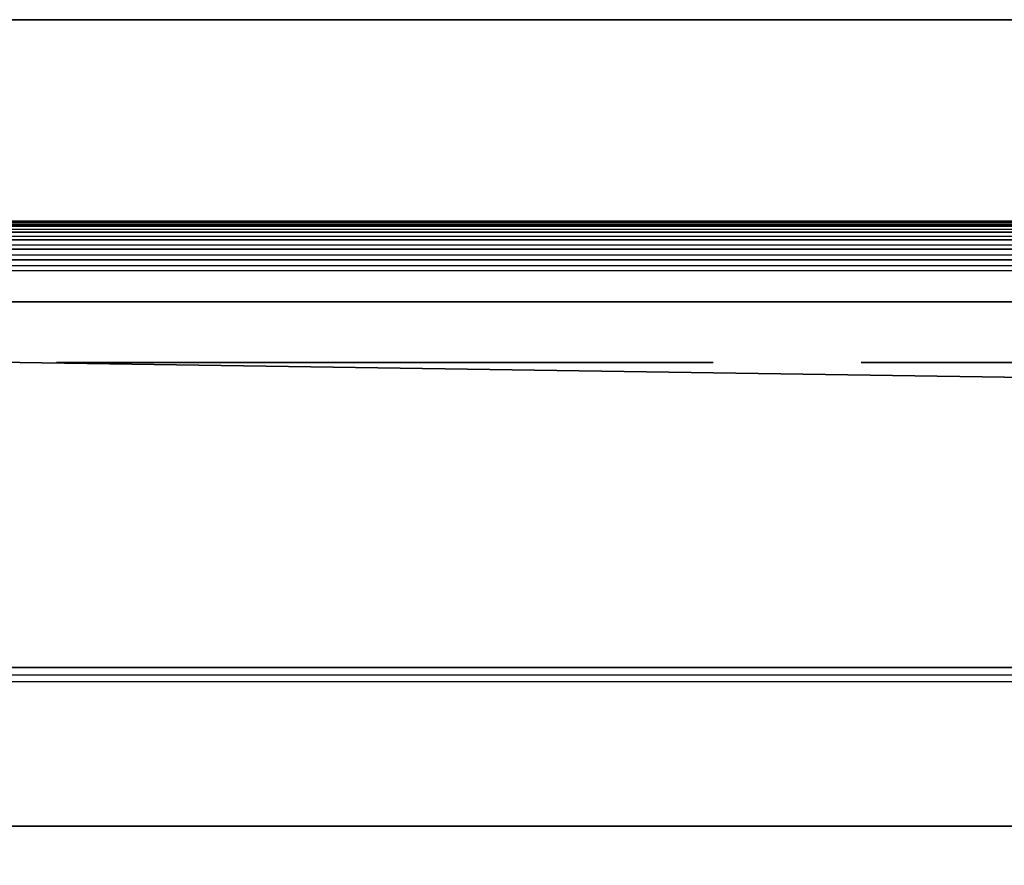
# Model space of a CAD drawing. Header units: millimetres. Extents: x -110 to 110, y 0 to 80.
# Tile 259 of 439: x 4 to 9, y 76 to 80. Entities that reach past the tile are written whole.
import ezdxf

# ---------------------------------------------------------------- set-up
doc = ezdxf.new("R2010")
doc.units = ezdxf.units.MM
doc.header["$LTSCALE"] = 59.460957
for name, color, linetype in [('14', 7, 'CONTINUOUS'), ('2', 7, 'CONTINUOUS'), ('386', 7, 'CONTINUOUS'), ('395', 7, 'CONTINUOUS'), ('402', 7, 'CONTINUOUS'), ('424', 7, 'CONTINUOUS'), ('425', 7, 'CONTINUOUS'), ('55', 7, 'CONTINUOUS'), ('6', 7, 'CONTINUOUS'), ('60', 7, 'CONTINUOUS'), ('8', 7, 'CONTINUOUS')]:
    doc.layers.add(name, color=color, linetype=linetype)

msp = doc.modelspace()

# ---------------------------------------------------------------- linework, layer by layer
at = {"layer": '14', "color": 7, "linetype": 'CONTINUOUS'}
for points in [[(-105, 80, 52.6982), (105, 80, 52.6982), (-83.4461, 65.9529, 52.453), (-105, 80, 52.6982)], [(-83.4461, 65.9529, 52.453), (105, 80, 52.6982), (-82.4769, 66, 52.4538), (-83.4461, 65.9529, 52.453)], [(-82.4769, 66, 52.4538), (105, 80, 52.6982), (82.4769, 66, 52.4538), (-82.4769, 66, 52.4538)]]:
    msp.add_3dface(points, dxfattribs=at)
at = {"layer": '2', "color": 7, "linetype": 'CONTINUOUS'}
for points in [[(110, 80, 60), (-105, 80, 52.6982), (-110, 80, 60), (110, 80, 60)], [(-105, 80, -52.6982), (105, 80, -52.6982), (-110, 80, -55), (-105, 80, -52.6982)], [(105, 80, -52.6982), (110, 80, -55), (-110, 80, -55), (105, 80, -52.6982)], [(105, 80, 52.6982), (-105, 80, 52.6982), (110, 80, 60), (105, 80, 52.6982)]]:
    msp.add_3dface(points, dxfattribs=at)
at = {"layer": '386', "color": 7, "linetype": 'CONTINUOUS'}
for points in [[(-85.5, 79, 33.6662), (85.5, 79, 33.6662), (-85.5, 79, -33.6662), (-85.5, 79, 33.6662)], [(85.5, 79, 33.6662), (85.5, 79, -33.6662), (-85.5, 79, -33.6662), (85.5, 79, 33.6662)]]:
    msp.add_3dface(points, dxfattribs=at)
at = {"layer": '395', "color": 7, "linetype": 'CONTINUOUS'}
for points in [[(-85.5, 79, -33.6662), (85.5, 79, -33.6662), (85.5, 78.9939, -33.7212), (-85.5, 79, -33.6662)], [(-85.5, 78.9939, -33.7212), (-85.5, 79, -33.6662), (85.5, 78.9939, -33.7212), (-85.5, 78.9939, -33.7212)], [(-85.5, 78.9758, -33.7736), (-85.5, 78.9939, -33.7212), (85.5, 78.9758, -33.7736), (-85.5, 78.9758, -33.7736)], [(85.5, 78.9758, -33.7736), (-85.5, 78.9939, -33.7212), (85.5, 78.9939, -33.7212), (85.5, 78.9758, -33.7736)], [(-85.5, 78.9465, -33.8207), (-85.5, 78.9758, -33.7736), (85.5, 78.9465, -33.8207), (-85.5, 78.9465, -33.8207)], [(85.5, 78.9465, -33.8207), (-85.5, 78.9758, -33.7736), (85.5, 78.9758, -33.7736), (85.5, 78.9465, -33.8207)], [(85.5, 78.9077, -33.8602), (-85.5, 78.9465, -33.8207), (85.5, 78.9465, -33.8207), (85.5, 78.9077, -33.8602)], [(-85.5, 78.9077, -33.8602), (-85.5, 78.9465, -33.8207), (85.5, 78.9077, -33.8602), (-85.5, 78.9077, -33.8602)], [(-85.5, 78.8611, -33.8901), (-85.5, 78.9077, -33.8602), (85.5, 78.8611, -33.8901), (-85.5, 78.8611, -33.8901)], [(85.5, 78.8611, -33.8901), (-85.5, 78.9077, -33.8602), (85.5, 78.9077, -33.8602), (85.5, 78.8611, -33.8901)], [(-85.5, 78.809, -33.9091), (-85.5, 78.8611, -33.8901), (85.5, 78.809, -33.9091), (-85.5, 78.809, -33.9091)], [(85.5, 78.809, -33.9091), (-85.5, 78.8611, -33.8901), (85.5, 78.8611, -33.8901), (85.5, 78.809, -33.9091)], [(-85.5, 78.7544, -33.9161), (-85.5, 78.809, -33.9091), (85.5, 78.7544, -33.9161), (-85.5, 78.7544, -33.9161)], [(85.5, 78.7544, -33.9161), (-85.5, 78.809, -33.9091), (85.5, 78.809, -33.9091), (85.5, 78.7544, -33.9161)]]:
    msp.add_3dface(points, dxfattribs=at)
at = {"layer": '402', "color": 7, "linetype": 'CONTINUOUS'}
for points in [[(84.9729, 76, -30.9729), (-84.9729, 76, 30.9729), (-84.9729, 76, -30.9729), (84.9729, 76, -30.9729)], [(84.9729, 76, 30.9729), (-84.9729, 76, 30.9729), (84.9729, 76, -30.9729), (84.9729, 76, 30.9729)]]:
    msp.add_3dface(points, dxfattribs=at)
at = {"layer": '424', "color": 7, "linetype": 'CONTINUOUS'}
for points in [[(-104.9982, 78.6, -51.9842), (70.7325, 78.6, -47), (70.7523, 78.6, -47.2634), (-104.9982, 78.6, -51.9842)], [(104.9982, 78.6, -51.9842), (-104.9982, 78.6, -51.9842), (72.6321, 78.6, -48.7625), (104.9982, 78.6, -51.9842)], [(70.9076, 78.6, -47.7669), (-104.9982, 78.6, -51.9842), (70.8111, 78.6, -47.521), (70.9076, 78.6, -47.7669)], [(71.0397, 78.6, -47.9956), (-104.9982, 78.6, -51.9842), (70.9076, 78.6, -47.7669), (71.0397, 78.6, -47.9956)], [(71.2044, 78.6, -48.2022), (-104.9982, 78.6, -51.9842), (71.0397, 78.6, -47.9956), (71.2044, 78.6, -48.2022)], [(71.398, 78.6, -48.3819), (-104.9982, 78.6, -51.9842), (71.2044, 78.6, -48.2022), (71.398, 78.6, -48.3819)], [(71.6163, 78.6, -48.5307), (-104.9982, 78.6, -51.9842), (71.398, 78.6, -48.3819), (71.6163, 78.6, -48.5307)], [(71.8543, 78.6, -48.6453), (-104.9982, 78.6, -51.9842), (71.6163, 78.6, -48.5307), (71.8543, 78.6, -48.6453)], [(72.1067, 78.6, -48.7232), (-104.9982, 78.6, -51.9842), (71.8543, 78.6, -48.6453), (72.1067, 78.6, -48.7232)], [(72.3679, 78.6, -48.7625), (-104.9982, 78.6, -51.9842), (72.1067, 78.6, -48.7232), (72.3679, 78.6, -48.7625)], [(72.6321, 78.6, -48.7625), (-104.9982, 78.6, -51.9842), (72.3679, 78.6, -48.7625), (72.6321, 78.6, -48.7625)], [(70.7325, 78.6, -47), (-104.9982, 78.6, -51.9842), (-72.3679, 78.6, -48.7625), (70.7325, 78.6, -47)], [(70.8111, 78.6, -47.521), (-104.9982, 78.6, -51.9842), (70.7523, 78.6, -47.2634), (70.8111, 78.6, -47.521)], [(-104.9982, 78.6, 51.9842), (104.9982, 78.6, 51.9842), (-72.6321, 78.6, 48.7625), (-104.9982, 78.6, 51.9842)], [(85.4161, 78.6, 34.4371), (-85.4161, 78.6, 34.4371), (14.4362, 78.6, 40.8946), (85.4161, 78.6, 34.4371)], [(-85.4161, 78.6, 34.4371), (2.4071, 78.6, 41), (4.3501, 78.6, 41), (-85.4161, 78.6, 34.4371)], [(-85.4161, 78.6, -34.4371), (85.4161, 78.6, -34.4371), (-72.6321, 78.6, -45.2375), (-85.4161, 78.6, -34.4371)], [(13.5486, 78.6, 40.9413), (-85.4161, 78.6, 34.4371), (13.32, 78.6, 41.0118), (13.5486, 78.6, 40.9413)], [(13.8177, 78.6, 40.8946), (-85.4161, 78.6, 34.4371), (13.5486, 78.6, 40.9413), (13.8177, 78.6, 40.8946)], [(14.1275, 78.6, 40.8779), (-85.4161, 78.6, 34.4371), (13.8177, 78.6, 40.8946), (14.1275, 78.6, 40.8779)], [(14.4362, 78.6, 40.8946), (-85.4161, 78.6, 34.4371), (14.1275, 78.6, 40.8779), (14.4362, 78.6, 40.8946)], [(10.0678, 78.6, 41), (-85.4161, 78.6, 34.4371), (8.3446, 78.6, 41), (10.0678, 78.6, 41)], [(-85.4161, 78.6, 34.4371), (10.3141, 78.6, 41.0117), (13.1256, 78.6, 41.1011), (-85.4161, 78.6, 34.4371)], [(10.3141, 78.6, 41.0117), (-85.4161, 78.6, 34.4371), (10.0678, 78.6, 41), (10.3141, 78.6, 41.0117)], [(6.2632, 78.6, 41), (-85.4161, 78.6, 34.4371), (4.3501, 78.6, 41), (6.2632, 78.6, 41)], [(-85.4161, 78.6, 34.4371), (6.472, 78.6, 41.0087), (8.3446, 78.6, 41), (-85.4161, 78.6, 34.4371)], [(6.472, 78.6, 41.0087), (-85.4161, 78.6, 34.4371), (6.2632, 78.6, 41), (6.472, 78.6, 41.0087)], [(13.32, 78.6, 41.0118), (-85.4161, 78.6, 34.4371), (13.1256, 78.6, 41.1011), (13.32, 78.6, 41.0118)], [(-72.6321, 78.6, -45.2375), (85.4161, 78.6, -34.4371), (-72.3679, 78.6, -45.2375), (-72.6321, 78.6, -45.2375)], [(-72.6321, 78.6, 48.7625), (104.9982, 78.6, 51.9842), (-72.3679, 78.6, 48.7625), (-72.6321, 78.6, 48.7625)], [(-72.1067, 78.6, -48.7232), (70.7325, 78.6, -47), (-72.3679, 78.6, -48.7625), (-72.1067, 78.6, -48.7232)], [(-72.3679, 78.6, -45.2375), (85.4161, 78.6, -34.4371), (-72.1067, 78.6, -45.2768), (-72.3679, 78.6, -45.2375)], [(-72.3679, 78.6, 48.7625), (104.9982, 78.6, 51.9842), (-72.1067, 78.6, 48.7232), (-72.3679, 78.6, 48.7625)], [(-71.8543, 78.6, -48.6453), (70.7325, 78.6, -47), (-72.1067, 78.6, -48.7232), (-71.8543, 78.6, -48.6453)], [(-72.1067, 78.6, -45.2768), (85.4161, 78.6, -34.4371), (-71.8543, 78.6, -45.3547), (-72.1067, 78.6, -45.2768)], [(-72.1067, 78.6, 48.7232), (104.9982, 78.6, 51.9842), (-71.8543, 78.6, 48.6453), (-72.1067, 78.6, 48.7232)], [(-71.6163, 78.6, -48.5307), (70.7325, 78.6, -47), (-71.8543, 78.6, -48.6453), (-71.6163, 78.6, -48.5307)], [(-71.8543, 78.6, -45.3547), (85.4161, 78.6, -34.4371), (-71.6163, 78.6, -45.4693), (-71.8543, 78.6, -45.3547)], [(-71.8543, 78.6, 48.6453), (104.9982, 78.6, 51.9842), (-71.6163, 78.6, 48.5307), (-71.8543, 78.6, 48.6453)], [(-71.398, 78.6, -48.3819), (70.7325, 78.6, -47), (-71.6163, 78.6, -48.5307), (-71.398, 78.6, -48.3819)], [(-71.6163, 78.6, -45.4693), (85.4161, 78.6, -34.4371), (-71.398, 78.6, -45.6181), (-71.6163, 78.6, -45.4693)], [(-71.6163, 78.6, 48.5307), (104.9982, 78.6, 51.9842), (-71.398, 78.6, 48.3819), (-71.6163, 78.6, 48.5307)], [(-71.2044, 78.6, -48.2022), (70.7325, 78.6, -47), (-71.398, 78.6, -48.3819), (-71.2044, 78.6, -48.2022)], [(-71.398, 78.6, -45.6181), (85.4161, 78.6, -34.4371), (-71.2044, 78.6, -45.7978), (-71.398, 78.6, -45.6181)], [(-71.398, 78.6, 48.3819), (104.9982, 78.6, 51.9842), (-71.2044, 78.6, 48.2022), (-71.398, 78.6, 48.3819)], [(-71.0397, 78.6, -47.9956), (70.7325, 78.6, -47), (-71.2044, 78.6, -48.2022), (-71.0397, 78.6, -47.9956)], [(-71.2044, 78.6, -45.7978), (85.4161, 78.6, -34.4371), (-71.0397, 78.6, -46.0044), (-71.2044, 78.6, -45.7978)], [(-71.2044, 78.6, 48.2022), (104.9982, 78.6, 51.9842), (-71.0397, 78.6, 47.9956), (-71.2044, 78.6, 48.2022)], [(-70.9076, 78.6, -47.7669), (70.7325, 78.6, -47), (-71.0397, 78.6, -47.9956), (-70.9076, 78.6, -47.7669)], [(-71.0397, 78.6, -46.0044), (85.4161, 78.6, -34.4371), (-70.9076, 78.6, -46.2331), (-71.0397, 78.6, -46.0044)], [(-71.0397, 78.6, 47.9956), (104.9982, 78.6, 51.9842), (-70.9076, 78.6, 47.7669), (-71.0397, 78.6, 47.9956)], [(-70.8111, 78.6, -47.521), (70.7325, 78.6, -47), (-70.9076, 78.6, -47.7669), (-70.8111, 78.6, -47.521)], [(-70.9076, 78.6, -46.2331), (85.4161, 78.6, -34.4371), (-70.8111, 78.6, -46.479), (-70.9076, 78.6, -46.2331)], [(-70.9076, 78.6, 47.7669), (104.9982, 78.6, 51.9842), (-70.8111, 78.6, 47.521), (-70.9076, 78.6, 47.7669)], [(-70.7523, 78.6, -47.2634), (70.7325, 78.6, -47), (-70.8111, 78.6, -47.521), (-70.7523, 78.6, -47.2634)], [(-70.8111, 78.6, -46.479), (85.4161, 78.6, -34.4371), (-70.7523, 78.6, -46.7366), (-70.8111, 78.6, -46.479)], [(-70.8111, 78.6, 47.521), (104.9982, 78.6, 51.9842), (-70.7523, 78.6, 47.2634), (-70.8111, 78.6, 47.521)], [(-70.7325, 78.6, -47), (70.7325, 78.6, -47), (-70.7523, 78.6, -47.2634), (-70.7325, 78.6, -47)], [(-70.7523, 78.6, -46.7366), (85.4161, 78.6, -34.4371), (-70.7325, 78.6, -47), (-70.7523, 78.6, -46.7366)], [(-70.7523, 78.6, 47.2634), (104.9982, 78.6, 51.9842), (-70.7325, 78.6, 47), (-70.7523, 78.6, 47.2634)], [(71.398, 78.6, -45.6181), (71.2044, 78.6, -45.7978), (-70.7325, 78.6, -47), (71.398, 78.6, -45.6181)], [(71.2044, 78.6, -45.7978), (71.0397, 78.6, -46.0044), (-70.7325, 78.6, -47), (71.2044, 78.6, -45.7978)], [(71.0397, 78.6, -46.0044), (70.9076, 78.6, -46.2331), (-70.7325, 78.6, -47), (71.0397, 78.6, -46.0044)], [(70.9076, 78.6, -46.2331), (70.8111, 78.6, -46.479), (-70.7325, 78.6, -47), (70.9076, 78.6, -46.2331)], [(70.8111, 78.6, -46.479), (70.7523, 78.6, -46.7366), (-70.7325, 78.6, -47), (70.8111, 78.6, -46.479)], [(70.7523, 78.6, -46.7366), (70.7325, 78.6, -47), (-70.7325, 78.6, -47), (70.7523, 78.6, -46.7366)], [(85.4161, 78.6, -34.4371), (71.398, 78.6, -45.6181), (-70.7325, 78.6, -47), (85.4161, 78.6, -34.4371)], [(-70.7325, 78.6, 47), (104.9982, 78.6, 51.9842), (-16.0434, 78.6, 45), (-70.7325, 78.6, 47)], [(-16.0434, 78.6, 45), (104.9982, 78.6, 51.9842), (-13.2103, 78.6, 45), (-16.0434, 78.6, 45)], [(-13.2103, 78.6, 45), (104.9982, 78.6, 51.9842), (-11.1942, 78.6, 45.0942), (-13.2103, 78.6, 45)], [(-11.1942, 78.6, 45.0942), (104.9982, 78.6, 51.9842), (-10.8792, 78.6, 45.1113), (-11.1942, 78.6, 45.0942)], [(-10.8792, 78.6, 45.1113), (104.9982, 78.6, 51.9842), (-10.6018, 78.6, 45.0981), (-10.8792, 78.6, 45.1113)], [(-10.6018, 78.6, 45.0981), (104.9982, 78.6, 51.9842), (-10.3602, 78.6, 45.061), (-10.6018, 78.6, 45.0981)], [(-10.3602, 78.6, 45.061), (104.9982, 78.6, 51.9842), (-10.155, 78.6, 45.0055), (-10.3602, 78.6, 45.061)], [(-10.155, 78.6, 45.0055), (104.9982, 78.6, 51.9842), (-9.9797, 78.6, 44.9356), (-10.155, 78.6, 45.0055)], [(-9.9797, 78.6, 44.9356), (104.9982, 78.6, 51.9842), (-8.3392, 78.6, 45), (-9.9797, 78.6, 44.9356)], [(-8.3392, 78.6, 45), (104.9982, 78.6, 51.9842), (-7.5604, 78.6, 45), (-8.3392, 78.6, 45)], [(-7.5604, 78.6, 45), (104.9982, 78.6, 51.9842), (-6.8141, 78.6, 45), (-7.5604, 78.6, 45)], [(-6.8141, 78.6, 45), (104.9982, 78.6, 51.9842), (-6.0027, 78.6, 45), (-6.8141, 78.6, 45)], [(-6.0027, 78.6, 45), (104.9982, 78.6, 51.9842), (-5.2483, 78.6, 45), (-6.0027, 78.6, 45)], [(-5.2483, 78.6, 45), (104.9982, 78.6, 51.9842), (-4.4695, 78.6, 45), (-5.2483, 78.6, 45)], [(-4.4695, 78.6, 45), (104.9982, 78.6, 51.9842), (-3.6825, 78.6, 45), (-4.4695, 78.6, 45)], [(-3.6825, 78.6, 45), (104.9982, 78.6, 51.9842), (-1.8806, 78.6, 45), (-3.6825, 78.6, 45)], [(-1.8806, 78.6, 45), (104.9982, 78.6, 51.9842), (-1.5669, 78.6, 44.9853), (-1.8806, 78.6, 45)], [(-1.5669, 78.6, 44.9853), (104.9982, 78.6, 51.9842), (-1.3159, 78.6, 44.947), (-1.5669, 78.6, 44.9853)], [(-1.3159, 78.6, 44.947), (104.9982, 78.6, 51.9842), (0.0326, 78.6, 45), (-1.3159, 78.6, 44.947)], [(0.0326, 78.6, 45), (104.9982, 78.6, 51.9842), (0.9064, 78.6, 45), (0.0326, 78.6, 45)], [(0.9064, 78.6, 45), (104.9982, 78.6, 51.9842), (2.9145, 78.6, 45), (0.9064, 78.6, 45)], [(4.3501, 78.6, 41), (2.4071, 78.6, 41), (4.3501, 78.6, 45), (4.3501, 78.6, 41)], [(2.4071, 78.6, 41), (3.8209, 78.6, 45), (4.3501, 78.6, 45), (2.4071, 78.6, 41)], [(2.9145, 78.6, 45), (104.9982, 78.6, 51.9842), (3.8209, 78.6, 45), (2.9145, 78.6, 45)], [(3.8209, 78.6, 45), (104.9982, 78.6, 51.9842), (4.3501, 78.6, 45), (3.8209, 78.6, 45)], [(4.3501, 78.6, 45), (104.9982, 78.6, 51.9842), (5.1669, 78.6, 45), (4.3501, 78.6, 45)], [(5.981, 78.6, 43.4315), (5.1669, 78.6, 43.4315), (6.6866, 78.6, 45), (5.981, 78.6, 43.4315)], [(5.1669, 78.6, 43.4315), (5.1669, 78.6, 45), (6.6866, 78.6, 45), (5.1669, 78.6, 43.4315)], [(5.1669, 78.6, 45), (104.9982, 78.6, 51.9842), (6.6866, 78.6, 45), (5.1669, 78.6, 45)], [(6.0651, 78.6, 42.7693), (5.1669, 78.6, 41.6947), (5.1669, 78.6, 42.7693), (6.0651, 78.6, 42.7693)], [(6.0896, 78.6, 41.6947), (5.1669, 78.6, 41.6947), (6.0651, 78.6, 42.7693), (6.0896, 78.6, 41.6947)], [(6.1083, 78.6, 43.4363), (5.981, 78.6, 43.4315), (6.6866, 78.6, 45), (6.1083, 78.6, 43.4363)], [(6.1995, 78.6, 42.7646), (6.0896, 78.6, 41.6947), (6.0651, 78.6, 42.7693), (6.1995, 78.6, 42.7646)], [(6.2192, 78.6, 41.7001), (6.0896, 78.6, 41.6947), (6.1995, 78.6, 42.7646), (6.2192, 78.6, 41.7001)], [(6.2119, 78.6, 43.4496), (6.1083, 78.6, 43.4363), (6.6866, 78.6, 45), (6.2119, 78.6, 43.4496)], [(6.3086, 78.6, 42.7516), (6.2192, 78.6, 41.7001), (6.1995, 78.6, 42.7646), (6.3086, 78.6, 42.7516)], [(6.6569, 78.6, 44.8949), (6.2119, 78.6, 43.4496), (6.6866, 78.6, 45), (6.6569, 78.6, 44.8949)], [(6.298, 78.6, 43.4702), (6.2119, 78.6, 43.4496), (6.6569, 78.6, 44.8949), (6.298, 78.6, 43.4702)], [(6.3241, 78.6, 41.7148), (6.2192, 78.6, 41.7001), (6.3086, 78.6, 42.7516), (6.3241, 78.6, 41.7148)], [(6.6325, 78.6, 44.7856), (6.298, 78.6, 43.4702), (6.6569, 78.6, 44.8949), (6.6325, 78.6, 44.7856)], [(6.3675, 78.6, 43.4971), (6.298, 78.6, 43.4702), (6.6325, 78.6, 44.7856), (6.3675, 78.6, 43.4971)], [(6.3977, 78.6, 42.7309), (6.3241, 78.6, 41.7148), (6.3086, 78.6, 42.7516), (6.3977, 78.6, 42.7309)], [(6.4094, 78.6, 41.7377), (6.3241, 78.6, 41.7148), (6.3977, 78.6, 42.7309), (6.4094, 78.6, 41.7377)], [(6.4197, 78.6, 43.5275), (6.3675, 78.6, 43.4971), (6.6325, 78.6, 44.7856), (6.4197, 78.6, 43.5275)], [(6.4668, 78.6, 42.7043), (6.4094, 78.6, 41.7377), (6.3977, 78.6, 42.7309), (6.4668, 78.6, 42.7043)], [(6.4744, 78.6, 41.7662), (6.4094, 78.6, 41.7377), (6.4668, 78.6, 42.7043), (6.4744, 78.6, 41.7662)], [(6.6052, 78.6, 44.6036), (6.4197, 78.6, 43.5275), (6.6325, 78.6, 44.7856), (6.6052, 78.6, 44.6036)], [(6.4579, 78.6, 43.5597), (6.4197, 78.6, 43.5275), (6.6052, 78.6, 44.6036), (6.4579, 78.6, 43.5597)], [(6.4922, 78.6, 43.6022), (6.4579, 78.6, 43.5597), (6.6052, 78.6, 44.6036), (6.4922, 78.6, 43.6022)], [(6.5255, 78.6, 42.6701), (6.4744, 78.6, 41.7662), (6.4668, 78.6, 42.7043), (6.5255, 78.6, 42.6701)], [(6.472, 78.6, 41.0087), (6.643, 78.6, 41.0314), (8.3446, 78.6, 41), (6.472, 78.6, 41.0087)], [(6.5401, 78.6, 41.8108), (6.4744, 78.6, 41.7662), (6.5255, 78.6, 42.6701), (6.5401, 78.6, 41.8108)], [(6.5223, 78.6, 43.6568), (6.4922, 78.6, 43.6022), (6.6052, 78.6, 44.6036), (6.5223, 78.6, 43.6568)], [(6.5487, 78.6, 43.7281), (6.5223, 78.6, 43.6568), (6.6052, 78.6, 44.6036), (6.5487, 78.6, 43.7281)], [(6.5744, 78.6, 42.6297), (6.5401, 78.6, 41.8108), (6.5255, 78.6, 42.6701), (6.5744, 78.6, 42.6297)], [(6.5942, 78.6, 41.8658), (6.5401, 78.6, 41.8108), (6.5744, 78.6, 42.6297), (6.5942, 78.6, 41.8658)], [(6.597, 78.6, 44.441), (6.5487, 78.6, 43.7281), (6.6052, 78.6, 44.6036), (6.597, 78.6, 44.441)], [(6.5701, 78.6, 43.8188), (6.5487, 78.6, 43.7281), (6.597, 78.6, 44.441), (6.5701, 78.6, 43.8188)], [(6.5849, 78.6, 43.9314), (6.5701, 78.6, 43.8188), (6.597, 78.6, 44.441), (6.5849, 78.6, 43.9314)], [(6.6162, 78.6, 42.5813), (6.5942, 78.6, 41.8658), (6.5744, 78.6, 42.6297), (6.6162, 78.6, 42.5813)], [(6.5916, 78.6, 44.0692), (6.5849, 78.6, 43.9314), (6.597, 78.6, 44.441), (6.5916, 78.6, 44.0692)], [(6.6382, 78.6, 41.9327), (6.5942, 78.6, 41.8658), (6.6162, 78.6, 42.5813), (6.6382, 78.6, 41.9327)], [(6.651, 78.6, 42.5235), (6.6382, 78.6, 41.9327), (6.6162, 78.6, 42.5813), (6.651, 78.6, 42.5235)], [(6.6727, 78.6, 42.0155), (6.6382, 78.6, 41.9327), (6.651, 78.6, 42.5235), (6.6727, 78.6, 42.0155)], [(6.643, 78.6, 41.0314), (6.7807, 78.6, 41.0635), (8.3446, 78.6, 41), (6.643, 78.6, 41.0314)], [(6.6792, 78.6, 42.4521), (6.6727, 78.6, 42.0155), (6.651, 78.6, 42.5235), (6.6792, 78.6, 42.4521)], [(6.6963, 78.6, 42.1195), (6.6727, 78.6, 42.0155), (6.6792, 78.6, 42.4521), (6.6963, 78.6, 42.1195)], [(6.6985, 78.6, 42.3626), (6.6963, 78.6, 42.1195), (6.6792, 78.6, 42.4521), (6.6985, 78.6, 42.3626)], [(6.6866, 78.6, 45), (104.9982, 78.6, 51.9842), (7.6092, 78.6, 45), (6.6866, 78.6, 45)], [(6.7056, 78.6, 42.2537), (6.6963, 78.6, 42.1195), (6.6985, 78.6, 42.3626), (6.7056, 78.6, 42.2537)], [(6.7807, 78.6, 41.0635), (6.8928, 78.6, 41.1031), (8.3446, 78.6, 41), (6.7807, 78.6, 41.0635)], [(6.8928, 78.6, 41.1031), (7.0354, 78.6, 41.1796), (8.3446, 78.6, 41), (6.8928, 78.6, 41.1031)], [(6.9254, 78.6, 43.0896), (7.0687, 78.6, 43.161), (7.0616, 78.6, 43.0317), (6.9254, 78.6, 43.0896)], [(7.0354, 78.6, 41.1796), (7.1584, 78.6, 41.2722), (8.3446, 78.6, 41), (7.0354, 78.6, 41.1796)], [(7.0616, 78.6, 43.0317), (7.0687, 78.6, 43.161), (7.1729, 78.6, 42.9635), (7.0616, 78.6, 43.0317)], [(7.0687, 78.6, 43.161), (7.1748, 78.6, 43.237), (7.1729, 78.6, 42.9635), (7.0687, 78.6, 43.161)], [(7.1584, 78.6, 41.2722), (7.2664, 78.6, 41.3834), (8.3446, 78.6, 41), (7.1584, 78.6, 41.2722)], [(7.1729, 78.6, 42.9635), (7.2552, 78.6, 43.3182), (7.2631, 78.6, 42.8869), (7.1729, 78.6, 42.9635)], [(7.1748, 78.6, 43.237), (7.2552, 78.6, 43.3182), (7.1729, 78.6, 42.9635), (7.1748, 78.6, 43.237)], [(7.2552, 78.6, 43.3182), (7.3161, 78.6, 43.4071), (7.2631, 78.6, 42.8869), (7.2552, 78.6, 43.3182)], [(7.2631, 78.6, 42.8869), (7.3161, 78.6, 43.4071), (7.3375, 78.6, 42.8003), (7.2631, 78.6, 42.8869)], [(7.2664, 78.6, 41.3834), (7.3837, 78.6, 41.5487), (8.3446, 78.6, 41), (7.2664, 78.6, 41.3834)], [(7.3161, 78.6, 43.4071), (7.3612, 78.6, 43.5075), (7.3375, 78.6, 42.8003), (7.3161, 78.6, 43.4071)], [(7.3375, 78.6, 42.8003), (7.3986, 78.6, 43.643), (7.3992, 78.6, 42.7009), (7.3375, 78.6, 42.8003)], [(7.3612, 78.6, 43.5075), (7.3986, 78.6, 43.643), (7.3375, 78.6, 42.8003), (7.3612, 78.6, 43.5075)], [(7.3837, 78.6, 41.5487), (7.4676, 78.6, 41.7193), (8.3446, 78.6, 41), (7.3837, 78.6, 41.5487)], [(7.3986, 78.6, 43.643), (7.4235, 78.6, 43.8142), (7.3992, 78.6, 42.7009), (7.3986, 78.6, 43.643)], [(7.4235, 78.6, 43.8142), (7.4328, 78.6, 44.0312), (7.3992, 78.6, 42.7009), (7.4235, 78.6, 43.8142)], [(7.4328, 78.6, 44.0312), (7.453, 78.6, 44.672), (7.3992, 78.6, 42.7009), (7.4328, 78.6, 44.0312)], [(7.3992, 78.6, 42.7009), (7.4778, 78.6, 44.7488), (7.4827, 78.6, 42.5064), (7.3992, 78.6, 42.7009)], [(7.453, 78.6, 44.672), (7.4778, 78.6, 44.7488), (7.3992, 78.6, 42.7009), (7.453, 78.6, 44.672)], [(7.4328, 78.6, 44.2999), (7.4344, 78.6, 44.4511), (7.4328, 78.6, 44.0312), (7.4328, 78.6, 44.2999)], [(7.4344, 78.6, 44.4511), (7.4402, 78.6, 44.5753), (7.4328, 78.6, 44.0312), (7.4344, 78.6, 44.4511)], [(7.4402, 78.6, 44.5753), (7.453, 78.6, 44.672), (7.4328, 78.6, 44.0312), (7.4402, 78.6, 44.5753)], [(7.4676, 78.6, 41.7193), (7.5091, 78.6, 41.8475), (8.3446, 78.6, 41), (7.4676, 78.6, 41.7193)], [(7.4778, 78.6, 44.7488), (7.5115, 78.6, 44.8092), (7.4827, 78.6, 42.5064), (7.4778, 78.6, 44.7488)], [(7.4827, 78.6, 42.5064), (7.5115, 78.6, 44.8092), (7.5292, 78.6, 42.3207), (7.4827, 78.6, 42.5064)], [(8.3446, 78.6, 41), (7.5091, 78.6, 41.8475), (8.3446, 78.6, 45), (8.3446, 78.6, 41)], [(7.5091, 78.6, 41.8475), (7.535, 78.6, 41.9865), (8.3446, 78.6, 45), (7.5091, 78.6, 41.8475)], [(7.5115, 78.6, 44.8092), (7.5548, 78.6, 44.8589), (7.5292, 78.6, 42.3207), (7.5115, 78.6, 44.8092)], [(7.5292, 78.6, 42.3207), (7.5548, 78.6, 44.8589), (7.5441, 78.6, 42.1398), (7.5292, 78.6, 42.3207)], [(7.535, 78.6, 41.9865), (7.5441, 78.6, 42.1398), (8.3446, 78.6, 45), (7.535, 78.6, 41.9865)], [(7.5441, 78.6, 42.1398), (7.6092, 78.6, 44.8996), (8.3446, 78.6, 45), (7.5441, 78.6, 42.1398)], [(7.5548, 78.6, 44.8589), (7.6092, 78.6, 44.8996), (7.5441, 78.6, 42.1398), (7.5548, 78.6, 44.8589)], [(7.6092, 78.6, 44.8996), (7.6092, 78.6, 45), (8.3446, 78.6, 45), (7.6092, 78.6, 44.8996)], [(7.6092, 78.6, 45), (104.9982, 78.6, 51.9842), (8.3446, 78.6, 45), (7.6092, 78.6, 45)], [(8.3446, 78.6, 45), (104.9982, 78.6, 51.9842), (10.0678, 78.6, 45), (8.3446, 78.6, 45)]]:
    msp.add_3dface(points, dxfattribs=at)
at = {"layer": '425', "color": 7, "linetype": 'CONTINUOUS'}
for points in [[(6.0896, 78.3, 41.6947), (6.239, 78.3, 41.702), (4.3501, 78.3, 41), (6.0896, 78.3, 41.6947)], [(4.3501, 78.3, 41), (6.239, 78.3, 41.702), (6.2632, 78.3, 41), (4.3501, 78.3, 41)], [(5.1669, 78.3, 45), (5.1669, 78.3, 43.4315), (4.3501, 78.3, 41), (5.1669, 78.3, 45)], [(4.3501, 78.3, 45), (5.1669, 78.3, 45), (4.3501, 78.3, 41), (4.3501, 78.3, 45)], [(5.1669, 78.3, 42.7693), (5.1669, 78.3, 41.6947), (4.3501, 78.3, 41), (5.1669, 78.3, 42.7693)], [(5.1669, 78.3, 41.6947), (6.0896, 78.3, 41.6947), (4.3501, 78.3, 41), (5.1669, 78.3, 41.6947)], [(5.1669, 78.3, 43.4315), (5.1669, 78.3, 42.7693), (4.3501, 78.3, 41), (5.1669, 78.3, 43.4315)], [(6.0651, 78.3, 42.7693), (5.1669, 78.3, 42.7693), (5.981, 78.3, 43.4315), (6.0651, 78.3, 42.7693)], [(5.981, 78.3, 43.4315), (5.1669, 78.3, 42.7693), (5.1669, 78.3, 43.4315), (5.981, 78.3, 43.4315)], [(6.1354, 78.3, 43.4388), (6.0651, 78.3, 42.7693), (5.981, 78.3, 43.4315), (6.1354, 78.3, 43.4388)], [(6.2227, 78.3, 42.7627), (6.0651, 78.3, 42.7693), (6.1354, 78.3, 43.4388), (6.2227, 78.3, 42.7627)], [(6.2447, 78.3, 43.4562), (6.2227, 78.3, 42.7627), (6.1354, 78.3, 43.4388), (6.2447, 78.3, 43.4562)], [(6.333, 78.3, 42.747), (6.2227, 78.3, 42.7627), (6.3236, 78.3, 43.4788), (6.333, 78.3, 42.747)], [(6.3236, 78.3, 43.4788), (6.2227, 78.3, 42.7627), (6.2447, 78.3, 43.4562), (6.3236, 78.3, 43.4788)], [(6.239, 78.3, 41.702), (6.3437, 78.3, 41.719), (6.2632, 78.3, 41), (6.239, 78.3, 41.702)], [(6.419, 78.3, 41.7412), (6.4744, 78.3, 41.7662), (6.2632, 78.3, 41), (6.419, 78.3, 41.7412)], [(6.2632, 78.3, 41), (6.4744, 78.3, 41.7662), (6.4783, 78.3, 41.0093), (6.2632, 78.3, 41)], [(6.3437, 78.3, 41.719), (6.419, 78.3, 41.7412), (6.2632, 78.3, 41), (6.3437, 78.3, 41.719)], [(6.3816, 78.3, 43.5042), (6.333, 78.3, 42.747), (6.3236, 78.3, 43.4788), (6.3816, 78.3, 43.5042)], [(6.4107, 78.3, 42.7268), (6.333, 78.3, 42.747), (6.3816, 78.3, 43.5042), (6.4107, 78.3, 42.7268)], [(6.425, 78.3, 43.5312), (6.4107, 78.3, 42.7268), (6.3816, 78.3, 43.5042), (6.425, 78.3, 43.5312)], [(6.4668, 78.3, 42.7043), (6.4107, 78.3, 42.7268), (6.4579, 78.3, 43.5597), (6.4668, 78.3, 42.7043)], [(6.4579, 78.3, 43.5597), (6.4107, 78.3, 42.7268), (6.425, 78.3, 43.5312), (6.4579, 78.3, 43.5597)], [(6.4858, 78.3, 43.5929), (6.4668, 78.3, 42.7043), (6.4579, 78.3, 43.5597), (6.4858, 78.3, 43.5929)], [(6.5273, 78.3, 42.6688), (6.4668, 78.3, 42.7043), (6.5127, 78.3, 43.6371), (6.5273, 78.3, 42.6688)], [(6.5127, 78.3, 43.6371), (6.4668, 78.3, 42.7043), (6.4858, 78.3, 43.5929), (6.5127, 78.3, 43.6371)], [(6.4744, 78.3, 41.7662), (6.5298, 78.3, 41.8024), (6.4783, 78.3, 41.0093), (6.4744, 78.3, 41.7662)], [(6.6171, 78.3, 41.8971), (6.6511, 78.3, 41.9591), (6.4783, 78.3, 41.0093), (6.6171, 78.3, 41.8971)], [(6.4783, 78.3, 41.0093), (6.6511, 78.3, 41.9591), (6.6521, 78.3, 41.033), (6.4783, 78.3, 41.0093)], [(6.5768, 78.3, 41.8457), (6.6171, 78.3, 41.8971), (6.4783, 78.3, 41.0093), (6.5768, 78.3, 41.8457)], [(6.5298, 78.3, 41.8024), (6.5768, 78.3, 41.8457), (6.4783, 78.3, 41.0093), (6.5298, 78.3, 41.8024)], [(6.5386, 78.3, 43.6971), (6.5273, 78.3, 42.6688), (6.5127, 78.3, 43.6371), (6.5386, 78.3, 43.6971)], [(6.577, 78.3, 42.6272), (6.5273, 78.3, 42.6688), (6.5623, 78.3, 43.7804), (6.577, 78.3, 42.6272)], [(6.5623, 78.3, 43.7804), (6.5273, 78.3, 42.6688), (6.5386, 78.3, 43.6971), (6.5623, 78.3, 43.7804)], [(6.5816, 78.3, 43.8985), (6.577, 78.3, 42.6272), (6.5623, 78.3, 43.7804), (6.5816, 78.3, 43.8985)], [(6.6183, 78.3, 42.5785), (6.577, 78.3, 42.6272), (6.6053, 78.3, 44.6041), (6.6183, 78.3, 42.5785)], [(6.6053, 78.3, 44.6041), (6.577, 78.3, 42.6272), (6.597, 78.3, 44.441), (6.6053, 78.3, 44.6041)], [(6.597, 78.3, 44.441), (6.577, 78.3, 42.6272), (6.5916, 78.3, 44.0692), (6.597, 78.3, 44.441)], [(6.5916, 78.3, 44.0692), (6.577, 78.3, 42.6272), (6.5816, 78.3, 43.8985), (6.5916, 78.3, 44.0692)], [(6.6325, 78.3, 44.7856), (6.6183, 78.3, 42.5785), (6.6053, 78.3, 44.6041), (6.6325, 78.3, 44.7856)], [(6.6524, 78.3, 42.5208), (6.6183, 78.3, 42.5785), (6.6325, 78.3, 44.7856), (6.6524, 78.3, 42.5208)], [(6.6543, 78.3, 44.8842), (6.6524, 78.3, 42.5208), (6.6325, 78.3, 44.7856), (6.6543, 78.3, 44.8842)], [(6.6511, 78.3, 41.9591), (6.6786, 78.3, 42.0352), (6.6521, 78.3, 41.033), (6.6511, 78.3, 41.9591)], [(6.6979, 78.3, 42.1309), (6.7056, 78.3, 42.2537), (6.6521, 78.3, 41.033), (6.6979, 78.3, 42.1309)], [(6.6521, 78.3, 41.033), (6.7056, 78.3, 42.2537), (6.7885, 78.3, 41.0658), (6.6521, 78.3, 41.033)], [(6.6786, 78.3, 42.0352), (6.6979, 78.3, 42.1309), (6.6521, 78.3, 41.033), (6.6786, 78.3, 42.0352)], [(6.6795, 78.3, 42.4511), (6.6524, 78.3, 42.5208), (6.6543, 78.3, 44.8842), (6.6795, 78.3, 42.4511)], [(6.6866, 78.3, 45), (6.6795, 78.3, 42.4511), (6.6543, 78.3, 44.8842), (6.6866, 78.3, 45)], [(6.6982, 78.3, 42.3644), (6.6795, 78.3, 42.4511), (6.6866, 78.3, 45), (6.6982, 78.3, 42.3644)], [(7.6092, 78.3, 45), (7.4783, 78.3, 44.75), (6.6866, 78.3, 45), (7.6092, 78.3, 45)], [(7.4783, 78.3, 44.75), (6.9254, 78.3, 43.0896), (6.6866, 78.3, 45), (7.4783, 78.3, 44.75)], [(6.9254, 78.3, 43.0896), (6.6982, 78.3, 42.3644), (6.6866, 78.3, 45), (6.9254, 78.3, 43.0896)], [(6.7056, 78.3, 42.2537), (6.6982, 78.3, 42.3644), (6.9254, 78.3, 43.0896), (6.7056, 78.3, 42.2537)], [(6.7056, 78.3, 42.2537), (6.9254, 78.3, 43.0896), (6.7885, 78.3, 41.0658), (6.7056, 78.3, 42.2537)], [(6.9254, 78.3, 43.0896), (6.8928, 78.3, 41.1031), (6.7885, 78.3, 41.0658), (6.9254, 78.3, 43.0896)], [(7.0361, 78.3, 41.18), (6.8928, 78.3, 41.1031), (6.9254, 78.3, 43.0896), (7.0361, 78.3, 41.18)], [(7.062, 78.3, 43.0316), (7.0361, 78.3, 41.18), (6.9254, 78.3, 43.0896), (7.062, 78.3, 43.0316)], [(7.0446, 78.3, 43.147), (6.9254, 78.3, 43.0896), (7.453, 78.3, 44.672), (7.0446, 78.3, 43.147)], [(7.453, 78.3, 44.672), (6.9254, 78.3, 43.0896), (7.4783, 78.3, 44.75), (7.453, 78.3, 44.672)], [(7.1589, 78.3, 41.2725), (7.0361, 78.3, 41.18), (7.062, 78.3, 43.0316), (7.1589, 78.3, 41.2725)], [(7.1378, 78.3, 43.2074), (7.0446, 78.3, 43.147), (7.453, 78.3, 44.672), (7.1378, 78.3, 43.2074)], [(7.1714, 78.3, 42.9646), (7.1589, 78.3, 41.2725), (7.062, 78.3, 43.0316), (7.1714, 78.3, 42.9646)], [(7.2113, 78.3, 43.2705), (7.1378, 78.3, 43.2074), (7.453, 78.3, 44.672), (7.2113, 78.3, 43.2705)], [(7.2614, 78.3, 42.8886), (7.1589, 78.3, 41.2725), (7.1714, 78.3, 42.9646), (7.2614, 78.3, 42.8886)], [(7.2664, 78.3, 41.3834), (7.1589, 78.3, 41.2725), (7.2614, 78.3, 42.8886), (7.2664, 78.3, 41.3834)], [(7.2699, 78.3, 43.3367), (7.2113, 78.3, 43.2705), (7.4429, 78.3, 44.6049), (7.2699, 78.3, 43.3367)], [(7.4429, 78.3, 44.6049), (7.2113, 78.3, 43.2705), (7.453, 78.3, 44.672), (7.4429, 78.3, 44.6049)], [(7.3364, 78.3, 42.8018), (7.2664, 78.3, 41.3834), (7.2614, 78.3, 42.8886), (7.3364, 78.3, 42.8018)], [(7.3838, 78.3, 41.549), (7.2664, 78.3, 41.3834), (7.3364, 78.3, 42.8018), (7.3838, 78.3, 41.549)], [(7.3161, 78.3, 43.4071), (7.2699, 78.3, 43.3367), (7.4429, 78.3, 44.6049), (7.3161, 78.3, 43.4071)], [(7.3483, 78.3, 43.4739), (7.3161, 78.3, 43.4071), (7.4429, 78.3, 44.6049), (7.3483, 78.3, 43.4739)], [(7.3992, 78.3, 42.7009), (7.3838, 78.3, 41.549), (7.3364, 78.3, 42.8018), (7.3992, 78.3, 42.7009)], [(7.4356, 78.3, 44.4898), (7.3483, 78.3, 43.4739), (7.4429, 78.3, 44.6049), (7.4356, 78.3, 44.4898)], [(7.3785, 78.3, 43.5611), (7.3483, 78.3, 43.4739), (7.4356, 78.3, 44.4898), (7.3785, 78.3, 43.5611)], [(7.405, 78.3, 43.676), (7.3785, 78.3, 43.5611), (7.4356, 78.3, 44.4898), (7.405, 78.3, 43.676)], [(7.4676, 78.3, 41.7193), (7.3838, 78.3, 41.549), (7.3992, 78.3, 42.7009), (7.4676, 78.3, 41.7193)], [(7.4827, 78.3, 42.5065), (7.4676, 78.3, 41.7193), (7.3992, 78.3, 42.7009), (7.4827, 78.3, 42.5065)], [(7.4248, 78.3, 43.8282), (7.405, 78.3, 43.676), (7.4356, 78.3, 44.4898), (7.4248, 78.3, 43.8282)], [(7.4328, 78.3, 44.0312), (7.4248, 78.3, 43.8282), (7.4328, 78.3, 44.2999), (7.4328, 78.3, 44.0312)], [(7.4328, 78.3, 44.2999), (7.4248, 78.3, 43.8282), (7.4356, 78.3, 44.4898), (7.4328, 78.3, 44.2999)], [(7.5091, 78.3, 41.8476), (7.4676, 78.3, 41.7193), (7.4827, 78.3, 42.5065), (7.5091, 78.3, 41.8476)], [(7.5125, 78.3, 44.8106), (7.4783, 78.3, 44.75), (7.6092, 78.3, 45), (7.5125, 78.3, 44.8106)], [(7.5291, 78.3, 42.3214), (7.5091, 78.3, 41.8476), (7.4827, 78.3, 42.5065), (7.5291, 78.3, 42.3214)], [(7.5349, 78.3, 41.9858), (7.5091, 78.3, 41.8476), (7.5291, 78.3, 42.3214), (7.5349, 78.3, 41.9858)], [(7.5554, 78.3, 44.8594), (7.5125, 78.3, 44.8106), (7.6092, 78.3, 45), (7.5554, 78.3, 44.8594)], [(7.5441, 78.3, 42.1398), (7.5349, 78.3, 41.9858), (7.5291, 78.3, 42.3214), (7.5441, 78.3, 42.1398)], [(7.6092, 78.3, 44.8996), (7.5554, 78.3, 44.8594), (7.6092, 78.3, 45), (7.6092, 78.3, 44.8996)], [(8.3446, 78.3, 41), (9.9267, 78.3, 41.6947), (10.0678, 78.3, 41), (8.3446, 78.3, 41)], [(8.3446, 78.3, 45), (9.156, 78.3, 44.3053), (8.3446, 78.3, 41), (8.3446, 78.3, 45)], [(10.0678, 78.3, 45), (9.156, 78.3, 44.3053), (8.3446, 78.3, 45), (10.0678, 78.3, 45)], [(9.156, 78.3, 41.6947), (9.9267, 78.3, 41.6947), (8.3446, 78.3, 41), (9.156, 78.3, 41.6947)], [(9.156, 78.3, 44.3053), (9.156, 78.3, 41.6947), (8.3446, 78.3, 41), (9.156, 78.3, 44.3053)]]:
    msp.add_3dface(points, dxfattribs=at)
at = {"layer": '55', "color": 7, "linetype": 'CONTINUOUS'}
for points in [[(110, 80, 60), (-110, 80, 60), (105.7, 76.7873, 60), (110, 80, 60)], [(105.7, 76.7873, 60), (-110, 80, 60), (-105.7, 76.7873, 60), (105.7, 76.7873, 60)]]:
    msp.add_3dface(points, dxfattribs=at)
at = {"layer": '6', "color": 7, "linetype": 'CONTINUOUS'}
for points in [[(110, 0, -55), (-110, 0, -55), (110, 80, -55), (110, 0, -55)], [(110, 80, -55), (-110, 0, -55), (-110, 80, -55), (110, 80, -55)]]:
    msp.add_3dface(points, dxfattribs=at)
at = {"layer": '60', "color": 7, "linetype": 'CONTINUOUS'}
for points in [[(105.7, 76.7172, 55.9825), (-105.7, 76.7873, 60), (-105.7, 76.7172, 55.9825), (105.7, 76.7172, 55.9825)], [(105.7, 76.7873, 60), (-105.7, 76.7873, 60), (105.7, 76.7172, 55.9825), (105.7, 76.7873, 60)]]:
    msp.add_3dface(points, dxfattribs=at)
at = {"layer": '8', "color": 7, "linetype": 'CONTINUOUS'}
for points in [[(105, 80, -52.6982), (-105, 80, -52.6982), (83.4461, 65.9529, -52.453), (105, 80, -52.6982)], [(83.4461, 65.9529, -52.453), (-105, 80, -52.6982), (82.4769, 66, -52.4538), (83.4461, 65.9529, -52.453)], [(82.4769, 66, -52.4538), (-105, 80, -52.6982), (-82.4769, 66, -52.4538), (82.4769, 66, -52.4538)]]:
    msp.add_3dface(points, dxfattribs=at)

doc.saveas('drawing.dxf')
